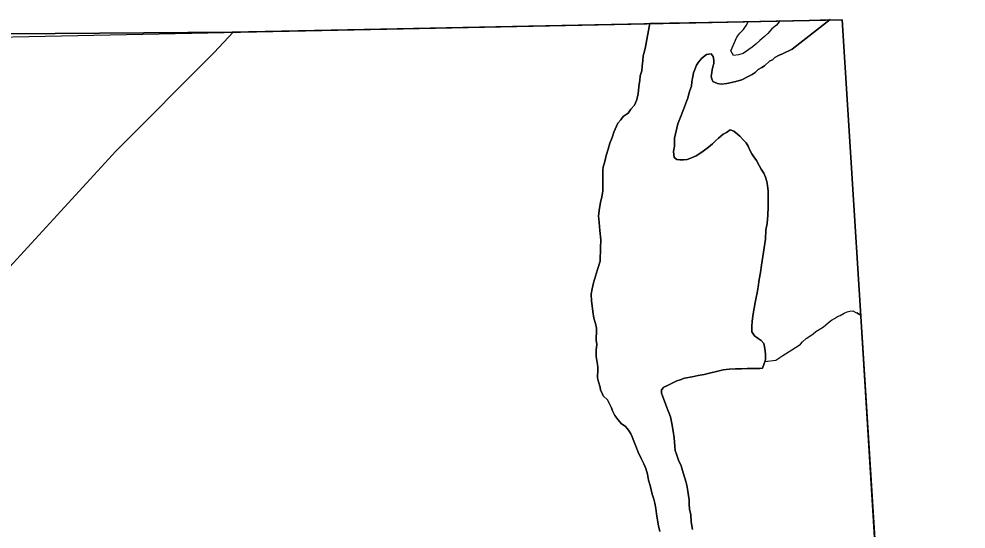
# Model space of a CAD drawing. Extents: x 2010165 to 2382125, y 1060529 to 1407316.
# Drawn here: x 2273669 to 2277390, y 1254949 to 1256954 of the extents above; entities that cross this region are included whole.
import ezdxf

# ---------------------------------------------------------------- set-up
doc = ezdxf.new("R2010")
doc.units = 0
for name, color, linetype in [('GM_X_Adjacent_County', 7, 'Continuous'), ('GM_X_City_Street', 7, 'Continuous'), ('GM_X_Corporation', 7, 'Continuous'), ('GM_X_County', 7, 'Continuous'), ('GM_X_Major_River', 7, 'Continuous'), ('GM_X_Minor_River', 7, 'Continuous')]:
    doc.layers.add(name, color=color, linetype=linetype)

msp = doc.modelspace()

# ---------------------------------------------------------------- linework, layer by layer
at = {"layer": 'GM_X_Adjacent_County'}
msp.add_lwpolyline([(2272607.8, 1245574.1), (2272603.3, 1246465.6), (2272594.1, 1248304.9), (2272591.8, 1248752.1), (2272589.8, 1249140.8), (2272588.9, 1249331.4), (2273861.5, 1249361.7), (2276805.2, 1249431.7), (2277390.2, 1249445.5), (2277328.3, 1250381.2), (2277211.3, 1252109.8), (2277170.8, 1252706.6), (2276903, 1256950), (2274507, 1256901.5), (2272766.9, 1256889.2), (2272603.7, 1256897.8), (2272556.6, 1259612.4), (2272556.4, 1260536.4), (2272556.2, 1262102.7), (2272568.8, 1262895.6), (2272555.1, 1264929.6), (2272507.4, 1273182.6), (2272470.7, 1276565.2)], dxfattribs=at)
at = {"layer": 'GM_X_City_Street'}
msp.add_lwpolyline([(2273403.9, 1254974.3), (2273403.9, 1254974.3), (2273404.5, 1255074.3), (2273408, 1255600.1), (2273409.4, 1255678.4), (2273442.9, 1255750.9), (2273617.4, 1255963), (2274050.1, 1256434.1), (2274435.4, 1256822.5), (2274510.3, 1256901.5)], dxfattribs=at)
at = {"layer": 'GM_X_Corporation'}
msp.add_lwpolyline([(2270045.1, 1250964.2), (2270150, 1251611.1), (2270178.5, 1251791.9), (2270183.6, 1251904.3), (2270177.4, 1251932.3), (2270145.1, 1251968.2), (2269979.6, 1252155.5), (2270131.9, 1252325.9), (2270010.4, 1252410.6), (2269958.8, 1252526.3), (2269860.5, 1253016.7), (2270552.8, 1253018.7), (2270560, 1253622.7), (2270564.8, 1253882.8), (2270539.5, 1255927.9), (2272563.4, 1255915.4), (2272557.2, 1256862), (2276903, 1256950), (2277115.7, 1253519), (2277170.8, 1252706.5), (2277390.2, 1249445.5)], dxfattribs=at)
at = {"layer": 'GM_X_County'}
msp.add_lwpolyline([(2272470.7, 1276565.2), (2272507.4, 1273182.6), (2272555.1, 1264929.6), (2272568.8, 1262895.6), (2272556.2, 1262102.7), (2272556.4, 1260536.4), (2272556.6, 1259612.4), (2272603.7, 1256897.8), (2272766.9, 1256889.2), (2274507, 1256901.5), (2276903, 1256950), (2277170.8, 1252706.6), (2277211.3, 1252109.8), (2277328.3, 1250381.2), (2277390.2, 1249445.5), (2276805.2, 1249431.7), (2273861.5, 1249361.7), (2272588.9, 1249331.4), (2272589.8, 1249140.8), (2272591.8, 1248752.1), (2272594.1, 1248304.9), (2272603.3, 1246465.6), (2272607.8, 1245574.1)], dxfattribs=at)
at = {"layer": 'GM_X_Major_River'}
for p, q in [((2276148.1, 1256937.1), (2276534, 1256943.9)), ((2276657, 1256945.4), (2276856.9, 1256951.5))]:
    msp.add_line(p, q, dxfattribs=at)
for points in [[(2276148.1, 1256937.1), (2276131.2, 1256844.9), (2276127.3, 1256826.8), (2276121.4, 1256808.7), (2276119.6, 1256790.6), (2276117.8, 1256768.5), (2276116, 1256750.4), (2276110.1, 1256730.2), (2276108.3, 1256712.1), (2276106.4, 1256698.1), (2276104.5, 1256688), (2276102.6, 1256671.9), (2276100.8, 1256653.8), (2276094.9, 1256633.7), (2276087, 1256615.6), (2276073.1, 1256599.4), (2276063.2, 1256583.2), (2276043.3, 1256571.1), (2276033.4, 1256556.9), (2276021.4, 1256544.8), (2276005.7, 1256508.5), (2275999.8, 1256488.4), (2275990, 1256466.2), (2275984.2, 1256442.1), (2275976.4, 1256417.9), (2275970.6, 1256393.8), (2275964.7, 1256371.6), (2275962.8, 1256361.6), (2275962.9, 1256349.5), (2275963, 1256337.4), (2275963.2, 1256323.4), (2275963.3, 1256311.3), (2275963.4, 1256295.2), (2275963.6, 1256277.2), (2275959.8, 1256255), (2275953.9, 1256232.9), (2275950.1, 1256210.8), (2275946.4, 1256180.6), (2275948.6, 1256154.5), (2275950.9, 1256122.4), (2275955.2, 1256086.2), (2275953.5, 1256054.1), (2275952, 1256001.8), (2275942.2, 1255969.6), (2275934.4, 1255943.4), (2275926.6, 1255917.3), (2275920.8, 1255893.1), (2275917, 1255873), (2275919.2, 1255846.9), (2275921.4, 1255826.8), (2275923.6, 1255804.7), (2275927.9, 1255778.6), (2275934.1, 1255756.6), (2275938.3, 1255738.5), (2275938.4, 1255722.4), (2275936.6, 1255702.3), (2275936.7, 1255692.3), (2275938.9, 1255674.2), (2275937.1, 1255652.1), (2275937.3, 1255628), (2275939.4, 1255611.9), (2275941.6, 1255595.9), (2275943.7, 1255585.8), (2275943.8, 1255575.8), (2275943.9, 1255565.8), (2275941.9, 1255555.7), (2275942, 1255543.6), (2275946.2, 1255527.6), (2275952.4, 1255507.5), (2275954.5, 1255495.5), (2275958.6, 1255485.5), (2275964.8, 1255473.5), (2275981, 1255457.5), (2275991.2, 1255439.5), (2275997.3, 1255425.4), (2276001.4, 1255413.4), (2276009.6, 1255395.4), (2276021.8, 1255379.4), (2276036, 1255363.4), (2276050.2, 1255353.5), (2276060.3, 1255343.5), (2276066.4, 1255333.5), (2276072.5, 1255323.5), (2276078.6, 1255311.5), (2276084.8, 1255295.4), (2276093, 1255275.4), (2276101.3, 1255251.3), (2276113.5, 1255227.3), (2276123.8, 1255205.3), (2276132, 1255187.2), (2276138.2, 1255165.2), (2276142.4, 1255141.1), (2276148.6, 1255121), (2276152.8, 1255103), (2276157, 1255086.9), (2276163.2, 1255066.9), (2276167.3, 1255050.8), (2276171.5, 1255030.8), (2276173.7, 1255008.7), (2276178, 1254984.6), (2276182.2, 1254962.5)], [(2276182.2, 1254962.5), (2276178, 1254984.6), (2276173.7, 1255008.7), (2276171.5, 1255030.8), (2276167.3, 1255050.8), (2276163.2, 1255066.9), (2276157, 1255086.9), (2276152.8, 1255103), (2276148.6, 1255121), (2276142.4, 1255141.1), (2276138.2, 1255165.2), (2276132, 1255187.2), (2276123.8, 1255205.3), (2276113.5, 1255227.3), (2276101.3, 1255251.3), (2276093, 1255275.4), (2276084.8, 1255295.4), (2276078.6, 1255311.5), (2276072.5, 1255323.5), (2276066.4, 1255333.5), (2276060.3, 1255343.5), (2276050.2, 1255353.5), (2276036, 1255363.4), (2276021.8, 1255379.4), (2276009.6, 1255395.4), (2276001.4, 1255413.4), (2275997.3, 1255425.4), (2275991.2, 1255439.5), (2275981, 1255457.5), (2275964.8, 1255473.5), (2275958.6, 1255485.5), (2275954.5, 1255495.5), (2275952.4, 1255507.5), (2275946.2, 1255527.6), (2275942, 1255543.6), (2275941.9, 1255555.7), (2275943.9, 1255565.8), (2275943.8, 1255575.8), (2275943.7, 1255585.8), (2275941.6, 1255595.9), (2275939.4, 1255611.9), (2275937.3, 1255628), (2275937.1, 1255652.1), (2275938.9, 1255674.2), (2275936.7, 1255692.3), (2275936.6, 1255702.3), (2275938.4, 1255722.4), (2275938.3, 1255738.5), (2275934.1, 1255756.6), (2275927.9, 1255778.6), (2275923.6, 1255804.7), (2275921.4, 1255826.8), (2275919.2, 1255846.9), (2275917, 1255873), (2275920.8, 1255893.1), (2275926.6, 1255917.3), (2275934.4, 1255943.4), (2275942.2, 1255969.6), (2275952, 1256001.8), (2275953.5, 1256054.1), (2275955.2, 1256086.2), (2275950.9, 1256122.4), (2275948.6, 1256154.5), (2275946.4, 1256180.6), (2275950.1, 1256210.8), (2275953.9, 1256232.9), (2275959.8, 1256255), (2275963.6, 1256277.2), (2275963.4, 1256295.2), (2275963.3, 1256311.3), (2275963.2, 1256323.4), (2275963, 1256337.4), (2275962.9, 1256349.5), (2275962.8, 1256361.6), (2275964.7, 1256371.6), (2275970.6, 1256393.8), (2275976.4, 1256417.9), (2275984.2, 1256442.1), (2275990, 1256466.2), (2275999.8, 1256488.4), (2276005.7, 1256508.5), (2276021.4, 1256544.8), (2276033.4, 1256556.9), (2276043.3, 1256571.1), (2276063.2, 1256583.2), (2276073.1, 1256599.4), (2276087, 1256615.6), (2276094.9, 1256633.7), (2276100.8, 1256653.8), (2276102.6, 1256671.9), (2276104.5, 1256688), (2276106.4, 1256698.1), (2276108.3, 1256712.1), (2276110.1, 1256730.2), (2276116, 1256750.4), (2276117.8, 1256768.5), (2276119.6, 1256790.6), (2276121.4, 1256808.7), (2276127.3, 1256826.8), (2276131.2, 1256844.9), (2276148.1, 1256937.1)], [(2276405.5, 1256475), (2276393.6, 1256462.8), (2276377.6, 1256450.7), (2276351.7, 1256430.4), (2276329.8, 1256416.2), (2276311.8, 1256408.1), (2276293.8, 1256401.9), (2276279.7, 1256399.8), (2276265.7, 1256399.7), (2276253.6, 1256401.6), (2276243.5, 1256409.6), (2276241.3, 1256433.7), (2276245.1, 1256453.8), (2276245, 1256469.9), (2276244.8, 1256486), (2276258.4, 1256542.3), (2276268.2, 1256568.5), (2276279.9, 1256598.7), (2276287.8, 1256618.9), (2276293.7, 1256633), (2276297.6, 1256643.1), (2276299.5, 1256655.1), (2276305.4, 1256673.2), (2276311.3, 1256689.4), (2276313.1, 1256707.5), (2276316.9, 1256727.6), (2276318.8, 1256741.6), (2276324.7, 1256755.8), (2276330.6, 1256771.9), (2276338.5, 1256784), (2276352.4, 1256800.1), (2276370.4, 1256814.3), (2276388.4, 1256816.5), (2276396.5, 1256806.5), (2276398.7, 1256792.4), (2276398.8, 1256778.3), (2276394.9, 1256766.3), (2276393, 1256754.2), (2276391.1, 1256744.1), (2276389.2, 1256728.1), (2276391.3, 1256718), (2276395.4, 1256708), (2276413.6, 1256700.1), (2276427.6, 1256698.2), (2276449.7, 1256700.3), (2276479.8, 1256706.5), (2276509.8, 1256714.8), (2276531.8, 1256727), (2276549.8, 1256735.1), (2276561.8, 1256743.2), (2276573.7, 1256755.4), (2276587.7, 1256763.5), (2276597.7, 1256769.6), (2276617.6, 1256787.8), (2276629.6, 1256793.9), (2276639.5, 1256802), (2276653.5, 1256810.1), (2276669.5, 1256816.3), (2276707.5, 1256834.6), (2276856.9, 1256951.5)], [(2276856.9, 1256951.5), (2276707.5, 1256834.6), (2276669.5, 1256816.3), (2276653.5, 1256810.1), (2276639.5, 1256802), (2276629.6, 1256793.9), (2276617.6, 1256787.8), (2276597.7, 1256769.6), (2276587.7, 1256763.5), (2276573.7, 1256755.4), (2276561.8, 1256743.2), (2276549.8, 1256735.1), (2276531.8, 1256727), (2276509.8, 1256714.8), (2276479.8, 1256706.5), (2276449.7, 1256700.3), (2276427.6, 1256698.2), (2276413.6, 1256700.1), (2276395.4, 1256708), (2276391.3, 1256718), (2276389.2, 1256728.1), (2276391.1, 1256744.1), (2276393, 1256754.2), (2276394.9, 1256766.3), (2276398.8, 1256778.3), (2276398.7, 1256792.4), (2276396.5, 1256806.5), (2276388.4, 1256816.5), (2276370.4, 1256814.3), (2276352.4, 1256800.1), (2276338.5, 1256784), (2276330.6, 1256771.9), (2276324.7, 1256755.8), (2276318.8, 1256741.6), (2276316.9, 1256727.6), (2276313.1, 1256707.5), (2276311.3, 1256689.4), (2276305.4, 1256673.2), (2276299.5, 1256655.1), (2276297.6, 1256643.1), (2276293.7, 1256633), (2276287.8, 1256618.9), (2276279.9, 1256598.7), (2276268.2, 1256568.5), (2276258.4, 1256542.3), (2276244.8, 1256486), (2276245, 1256469.9), (2276245.1, 1256453.8), (2276241.3, 1256433.7), (2276243.5, 1256409.6), (2276253.6, 1256401.6), (2276265.7, 1256399.7), (2276279.7, 1256399.8), (2276293.8, 1256401.9), (2276311.8, 1256408.1), (2276329.8, 1256416.2), (2276351.7, 1256430.4), (2276377.6, 1256450.7), (2276393.6, 1256462.8), (2276405.5, 1256475)], [(2276657, 1256945.4), (2276655.6, 1256943), (2276645.6, 1256929), (2276627.6, 1256914.9), (2276611.7, 1256896.8), (2276597.7, 1256884.8), (2276579.7, 1256868.7), (2276563.8, 1256854.7), (2276549.8, 1256842.6), (2276513.9, 1256818.5), (2276495.9, 1256812.5), (2276475.9, 1256810.4), (2276465.8, 1256828.4), (2276489.7, 1256882.6), (2276501.7, 1256898.7), (2276515.6, 1256912.7), (2276525.6, 1256928.8), (2276533.6, 1256942.8), (2276534, 1256943.9)], [(2276314.8, 1254947.3), (2276310.5, 1254977.4), (2276308.3, 1255005.6), (2276304.1, 1255027.6), (2276301.9, 1255047.7), (2276301.7, 1255065.8), (2276299.6, 1255079.8), (2276297.4, 1255097.9), (2276293.2, 1255122), (2276286.9, 1255146.1), (2276278.7, 1255170.1), (2276270.4, 1255198.2), (2276260.2, 1255220.2), (2276254, 1255240.3), (2276247.8, 1255258.3), (2276245.6, 1255274.4), (2276243.3, 1255308.5), (2276239.1, 1255334.6), (2276234.8, 1255364.7), (2276228.5, 1255390.8), (2276222.4, 1255406.8), (2276218.3, 1255416.9), (2276214.1, 1255426.9), (2276197.7, 1255473), (2276193.6, 1255483), (2276193.4, 1255497.1), (2276203.4, 1255507.2), (2276217.4, 1255513.3), (2276233.4, 1255521.4), (2276253.4, 1255531.6), (2276267.4, 1255535.7), (2276283.4, 1255541.9), (2276313.5, 1255548.1), (2276337.5, 1255552.3), (2276361.6, 1255556.4), (2276381.6, 1255562.6), (2276409.6, 1255568.8), (2276435.7, 1255575), (2276459.8, 1255577.2), (2276483.8, 1255579.3), (2276507.9, 1255579.5), (2276530, 1255579.7), (2276544.1, 1255579.8), (2276558.1, 1255579.8), (2276568.2, 1255579.9), (2276580.2, 1255580), (2276590.2, 1255582.1), (2276596.1, 1255596.2), (2276602, 1255614.3), (2276601.8, 1255636.4), (2276599.6, 1255658.5), (2276595.4, 1255678.5), (2276585.2, 1255690.5), (2276573.1, 1255698.5), (2276559, 1255708.4), (2276548.8, 1255724.4), (2276548.6, 1255746.6), (2276550.4, 1255764.6), (2276552.2, 1255786.8), (2276558, 1255816.9), (2276561.8, 1255839.1), (2276565.7, 1255859.2), (2276569.5, 1255877.3), (2276573.3, 1255901.4), (2276577.1, 1255929.6), (2276582.8, 1255957.8), (2276586.6, 1255985.9), (2276601.8, 1256088.5), (2276603.4, 1256124.7), (2276609.2, 1256150.8), (2276610.9, 1256183), (2276612.7, 1256215.1), (2276612.4, 1256247.3), (2276612.1, 1256277.4), (2276609.9, 1256299.5), (2276607.7, 1256315.6), (2276601.6, 1256331.6), (2276595.4, 1256347.6), (2276585.2, 1256363.6), (2276577.1, 1256377.6), (2276566.9, 1256397.7), (2276556.7, 1256411.7), (2276548.6, 1256423.7), (2276540.4, 1256437.7), (2276534.2, 1256453.7), (2276526.1, 1256467.7), (2276515.9, 1256477.7), (2276501.7, 1256493.7), (2276491.6, 1256501.7), (2276477.5, 1256513.6), (2276463.4, 1256517.6), (2276449.4, 1256507.4), (2276435.4, 1256501.3), (2276417.5, 1256485.1), (2276405.5, 1256475)], [(2276405.5, 1256475), (2276417.5, 1256485.1), (2276435.4, 1256501.3), (2276449.4, 1256507.4), (2276463.4, 1256517.6), (2276477.5, 1256513.6), (2276491.6, 1256501.7), (2276501.7, 1256493.7), (2276515.9, 1256477.7), (2276526.1, 1256467.7), (2276534.2, 1256453.7), (2276540.4, 1256437.7), (2276548.6, 1256423.7), (2276556.7, 1256411.7), (2276566.9, 1256397.7), (2276577.1, 1256377.6), (2276585.2, 1256363.6), (2276595.4, 1256347.6), (2276601.6, 1256331.6), (2276607.7, 1256315.6), (2276609.9, 1256299.5), (2276612.1, 1256277.4), (2276612.4, 1256247.3), (2276612.7, 1256215.1), (2276610.9, 1256183), (2276609.2, 1256150.8), (2276603.4, 1256124.7), (2276601.8, 1256088.5), (2276586.6, 1255985.9), (2276582.8, 1255957.8), (2276577.1, 1255929.6), (2276573.3, 1255901.4), (2276569.5, 1255877.3), (2276565.7, 1255859.2), (2276561.8, 1255839.1), (2276558, 1255816.9), (2276552.2, 1255786.8), (2276550.4, 1255764.6), (2276548.6, 1255746.6), (2276548.8, 1255724.4), (2276559, 1255708.4), (2276573.1, 1255698.5), (2276585.2, 1255690.5), (2276595.4, 1255678.5), (2276599.6, 1255658.5), (2276601.8, 1255636.4), (2276602, 1255614.3), (2276596.1, 1255596.2), (2276590.2, 1255582.1), (2276580.2, 1255580), (2276568.2, 1255579.9), (2276558.1, 1255579.8), (2276544.1, 1255579.8), (2276530, 1255579.7), (2276507.9, 1255579.5), (2276483.8, 1255579.3), (2276459.8, 1255577.2), (2276435.7, 1255575), (2276409.6, 1255568.8), (2276381.6, 1255562.6), (2276361.6, 1255556.4), (2276337.5, 1255552.3), (2276313.5, 1255548.1), (2276283.4, 1255541.9), (2276267.4, 1255535.7), (2276253.4, 1255531.6), (2276233.4, 1255521.4), (2276217.4, 1255513.3), (2276203.4, 1255507.2), (2276193.4, 1255497.1), (2276193.6, 1255483), (2276197.7, 1255473), (2276214.1, 1255426.9), (2276218.3, 1255416.9), (2276222.4, 1255406.8), (2276228.5, 1255390.8), (2276234.8, 1255364.7), (2276239.1, 1255334.6), (2276243.3, 1255308.5), (2276245.6, 1255274.4), (2276247.8, 1255258.3), (2276254, 1255240.3), (2276260.2, 1255220.2), (2276270.4, 1255198.2), (2276278.7, 1255170.1), (2276286.9, 1255146.1), (2276293.2, 1255122), (2276297.4, 1255097.9), (2276299.6, 1255079.8), (2276301.7, 1255065.8), (2276301.9, 1255047.7), (2276304.1, 1255027.6), (2276308.3, 1255005.6), (2276310.5, 1254977.4), (2276314.8, 1254947.3)], [(2276182.2, 1254962.5), (2276186.4, 1254940.4)], [(2276186.4, 1254940.4), (2276182.2, 1254962.5)]]:
    msp.add_lwpolyline(points, dxfattribs=at)
at = {"layer": 'GM_X_Minor_River'}
msp.add_lwpolyline([(2276599.8, 1255607.5), (2276642.2, 1255612.6), (2276670.1, 1255630.8), (2276730, 1255669.4), (2276740, 1255675.5), (2276747.9, 1255685.6), (2276761.9, 1255697.7), (2276775.8, 1255707.9), (2276789.8, 1255716), (2276799.8, 1255726.1), (2276813.7, 1255734.2), (2276829.7, 1255744.4), (2276839.7, 1255752.5), (2276849.7, 1255760.6), (2276861.6, 1255770.7), (2276873.6, 1255776.8), (2276885.6, 1255784.9), (2276895.6, 1255789), (2276911.6, 1255797.2), (2276923.6, 1255803.3), (2276933.6, 1255805.3), (2276945.6, 1255807.4), (2276945.6, 1255807.4), (2276978.5, 1255789.2), (2276961.7, 1255799.5)], dxfattribs=at)

doc.saveas('drawing.dxf')
